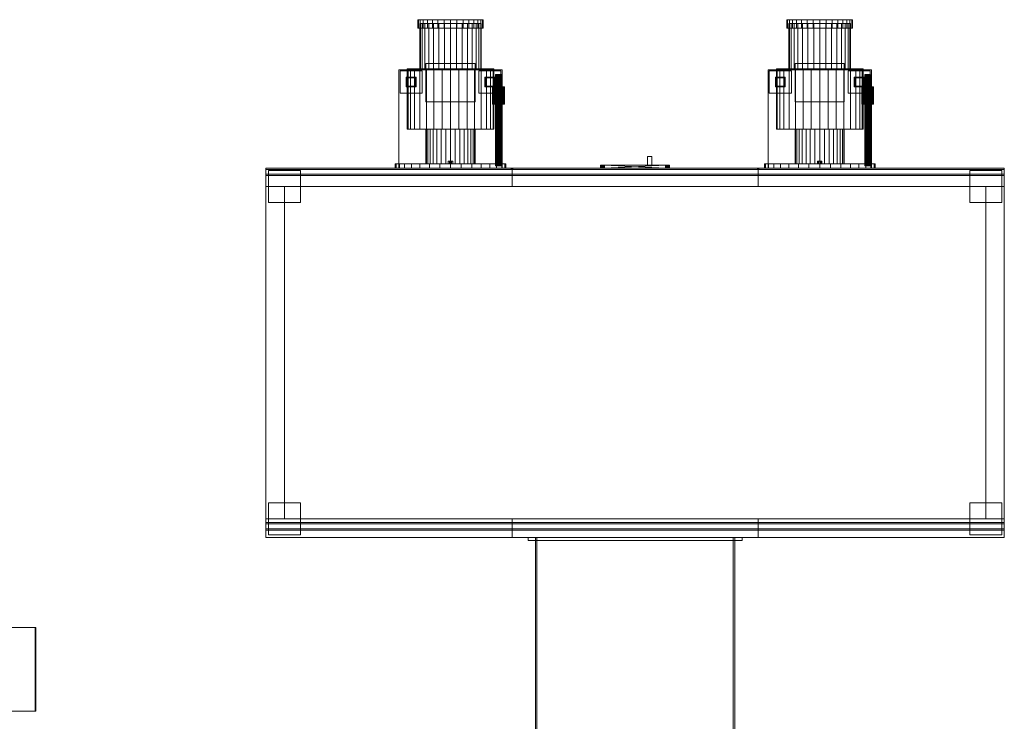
# Model space of a CAD drawing. Header units: millimetres. Extents: x -2233 to 65662, y -50530 to 6847.
# Tile 690 of 802: x 40461 to 44461, y -16547 to -13697. Entities that reach past the tile are written whole.
import ezdxf

# ---------------------------------------------------------------- set-up
doc = ezdxf.new("R2010")
doc.units = ezdxf.units.MM
doc.layers.add('superior_C03', color=7, linetype='Continuous', lineweight=0)
doc.layers.add('superior_secador', color=7, linetype='Continuous', lineweight=0)

msp = doc.modelspace()

# ---------------------------------------------------------------- linework, layer by layer
at = {"layer": 'superior_C03'}
for p, q in [((40523.532, -16166), (40150.333, -16166)), ((40153.346, -16166), (40526.546, -16166)), ((40523.532, -16506), (40523.532, -16166)), ((40523.532, -16166), (40526.546, -16166)), ((40526.546, -16166), (40526.546, -16506)), ((40150.333, -16506), (40523.532, -16506)), ((40526.546, -16506), (40153.346, -16506)), ((40526.546, -16506), (40523.532, -16506))]:
    msp.add_line(p, q, dxfattribs=at)
at = {"layer": 'superior_secador'}
for p, q in [((42080.689, -13697), (42078.134, -13697)), ((42078.134, -13697), (42078.134, -13732)), ((42088.258, -13697), (42080.689, -13697)), ((42080.689, -13697), (42080.689, -13732)), ((42088.536, -13712), (42086.134, -13712)), ((42086.134, -13712), (42086.134, -13897)), ((42100.548, -13697), (42088.258, -13697)), ((42088.258, -13697), (42088.258, -13732)), ((42095.649, -13712), (42088.536, -13712)), ((42088.536, -13712), (42088.536, -13897)), ((42107.2, -13712), (42095.649, -13712)), ((42095.649, -13712), (42095.649, -13897)), ((42117.089, -13697), (42100.548, -13697)), ((42100.548, -13697), (42100.548, -13732)), ((42122.746, -13712), (42107.2, -13712)), ((42107.2, -13712), (42107.2, -13897)), ((42137.243, -13697), (42117.089, -13697)), ((42117.089, -13697), (42117.089, -13732)), ((42141.688, -13712), (42122.746, -13712)), ((42122.746, -13712), (42122.746, -13897)), ((42160.237, -13697), (42137.243, -13697)), ((42137.243, -13697), (42137.243, -13732)), ((42163.298, -13712), (42141.688, -13712)), ((42141.688, -13712), (42141.688, -13897)), ((42185.187, -13697), (42160.237, -13697)), ((42160.237, -13697), (42160.237, -13732)), ((42186.748, -13712), (42163.298, -13712)), ((42163.298, -13712), (42163.298, -13897)), ((42211.134, -13697), (42185.187, -13697)), ((42185.187, -13697), (42185.187, -13732)), ((42211.134, -13712), (42186.748, -13712)), ((42186.748, -13712), (42186.748, -13897)), ((42237.081, -13697), (42211.134, -13697)), ((42211.134, -13697), (42211.134, -13732)), ((42235.52, -13712), (42211.134, -13712)), ((42211.134, -13712), (42211.134, -13897)), ((42258.969, -13712), (42235.52, -13712)), ((42235.52, -13712), (42235.52, -13897)), ((42262.031, -13697), (42237.081, -13697)), ((42237.081, -13697), (42237.081, -13732)), ((42280.58, -13712), (42258.969, -13712)), ((42258.969, -13712), (42258.969, -13897)), ((42285.025, -13697), (42262.031, -13697)), ((42262.031, -13697), (42262.031, -13732)), ((42299.522, -13712), (42280.58, -13712)), ((42280.58, -13712), (42280.58, -13897)), ((42305.179, -13697), (42285.025, -13697)), ((42285.025, -13697), (42285.025, -13732)), ((42315.068, -13712), (42299.522, -13712)), ((42299.522, -13712), (42299.522, -13897)), ((42321.719, -13697), (42305.179, -13697)), ((42305.179, -13697), (42305.179, -13732)), ((42326.619, -13712), (42315.068, -13712)), ((42315.068, -13712), (42315.068, -13897)), ((42334.01, -13697), (42321.719, -13697)), ((42321.719, -13697), (42321.719, -13732)), ((42333.732, -13712), (42326.619, -13712)), ((42326.619, -13712), (42326.619, -13897)), ((42333.732, -13712), (42336.134, -13712)), ((42333.732, -13712), (42333.732, -13897)), ((42341.578, -13697), (42334.01, -13697)), ((42334.01, -13697), (42334.01, -13732)), ((42336.134, -13897), (42336.134, -13712)), ((42341.578, -13697), (42344.134, -13697)), ((42341.578, -13697), (42341.578, -13732)), ((42344.134, -13732), (42344.134, -13697)), ((43580.689, -13697), (43578.134, -13697)), ((43578.134, -13697), (43578.134, -13732)), ((43588.258, -13697), (43580.689, -13697)), ((43580.689, -13697), (43580.689, -13732)), ((43588.536, -13712), (43586.134, -13712)), ((43586.134, -13712), (43586.134, -13897)), ((43600.548, -13697), (43588.258, -13697)), ((43588.258, -13697), (43588.258, -13732)), ((43595.649, -13712), (43588.536, -13712)), ((43588.536, -13712), (43588.536, -13897)), ((43607.2, -13712), (43595.649, -13712)), ((43595.649, -13712), (43595.649, -13897)), ((43617.089, -13697), (43600.548, -13697)), ((43600.548, -13697), (43600.548, -13732)), ((43622.746, -13712), (43607.2, -13712)), ((43607.2, -13712), (43607.2, -13897)), ((43637.243, -13697), (43617.089, -13697)), ((43617.089, -13697), (43617.089, -13732)), ((43641.688, -13712), (43622.746, -13712)), ((43622.746, -13712), (43622.746, -13897)), ((43660.237, -13697), (43637.243, -13697)), ((43637.243, -13697), (43637.243, -13732)), ((43663.298, -13712), (43641.688, -13712)), ((43641.688, -13712), (43641.688, -13897)), ((43685.187, -13697), (43660.237, -13697)), ((43660.237, -13697), (43660.237, -13732)), ((43686.748, -13712), (43663.298, -13712)), ((43663.298, -13712), (43663.298, -13897)), ((43711.134, -13697), (43685.187, -13697)), ((43685.187, -13697), (43685.187, -13732)), ((43711.134, -13712), (43686.748, -13712)), ((43686.748, -13712), (43686.748, -13897)), ((43737.081, -13697), (43711.134, -13697)), ((43711.134, -13697), (43711.134, -13732)), ((43735.52, -13712), (43711.134, -13712)), ((43711.134, -13712), (43711.134, -13897)), ((43758.969, -13712), (43735.52, -13712)), ((43735.52, -13712), (43735.52, -13897)), ((43762.031, -13697), (43737.081, -13697)), ((43737.081, -13697), (43737.081, -13732)), ((43780.58, -13712), (43758.969, -13712)), ((43758.969, -13712), (43758.969, -13897)), ((43785.025, -13697), (43762.031, -13697)), ((43762.031, -13697), (43762.031, -13732)), ((43799.522, -13712), (43780.58, -13712)), ((43780.58, -13712), (43780.58, -13897)), ((43805.179, -13697), (43785.025, -13697)), ((43785.025, -13697), (43785.025, -13732)), ((43815.068, -13712), (43799.522, -13712)), ((43799.522, -13712), (43799.522, -13897)), ((43821.719, -13697), (43805.179, -13697)), ((43805.179, -13697), (43805.179, -13732)), ((43826.619, -13712), (43815.068, -13712)), ((43815.068, -13712), (43815.068, -13897)), ((43834.01, -13697), (43821.719, -13697)), ((43821.719, -13697), (43821.719, -13732)), ((43833.732, -13712), (43826.619, -13712)), ((43826.619, -13712), (43826.619, -13897)), ((43833.732, -13712), (43836.134, -13712)), ((43833.732, -13712), (43833.732, -13897)), ((43841.578, -13697), (43834.01, -13697)), ((43834.01, -13697), (43834.01, -13732)), ((43836.134, -13897), (43836.134, -13712)), ((43841.578, -13697), (43844.134, -13697)), ((43841.578, -13697), (43841.578, -13732)), ((43844.134, -13732), (43844.134, -13697)), ((42080.689, -13732), (42078.134, -13732)), ((42088.258, -13732), (42080.689, -13732)), ((42100.548, -13732), (42088.258, -13732)), ((42117.089, -13732), (42100.548, -13732)), ((42137.243, -13732), (42117.089, -13732)), ((42160.237, -13732), (42137.243, -13732)), ((42185.187, -13732), (42160.237, -13732)), ((42211.134, -13732), (42185.187, -13732)), ((42237.081, -13732), (42211.134, -13732)), ((42262.031, -13732), (42237.081, -13732)), ((42285.025, -13732), (42262.031, -13732)), ((42305.179, -13732), (42285.025, -13732)), ((42321.719, -13732), (42305.179, -13732)), ((42334.01, -13732), (42321.719, -13732)), ((42341.578, -13732), (42334.01, -13732)), ((42344.134, -13732), (42341.578, -13732)), ((43580.689, -13732), (43578.134, -13732)), ((43588.258, -13732), (43580.689, -13732)), ((43600.548, -13732), (43588.258, -13732)), ((43617.089, -13732), (43600.548, -13732)), ((43637.243, -13732), (43617.089, -13732)), ((43660.237, -13732), (43637.243, -13732)), ((43685.187, -13732), (43660.237, -13732)), ((43711.134, -13732), (43685.187, -13732)), ((43737.081, -13732), (43711.134, -13732)), ((43762.031, -13732), (43737.081, -13732)), ((43785.025, -13732), (43762.031, -13732)), ((43805.179, -13732), (43785.025, -13732)), ((43821.719, -13732), (43805.179, -13732)), ((43834.01, -13732), (43821.719, -13732)), ((43841.578, -13732), (43834.01, -13732)), ((43844.134, -13732), (43841.578, -13732)), ((42111.134, -14030), (42111.134, -13875)), ((42111.134, -13875), (42311.134, -13875)), ((42311.134, -13875), (42311.134, -14030)), ((43611.134, -14030), (43611.134, -13875)), ((43611.134, -13875), (43811.134, -13875)), ((43811.134, -13875), (43811.134, -14030)), ((42001.134, -14300), (42001.134, -13900)), ((42001.134, -13900), (42421.134, -13900)), ((42006.134, -13995), (42006.134, -13905)), ((42006.134, -13905), (42096.134, -13905)), ((42038.516, -13897), (42035.134, -13897)), ((42035.134, -13897), (42035.134, -14142)), ((42048.531, -13897), (42038.516, -13897)), ((42038.516, -13897), (42038.516, -14142)), ((42064.795, -13897), (42048.531, -13897)), ((42048.531, -13897), (42048.531, -14142)), ((42086.683, -13897), (42064.795, -13897)), ((42064.795, -13897), (42064.795, -14142)), ((42088.536, -13897), (42086.134, -13897)), ((42113.354, -13897), (42086.683, -13897)), ((42086.683, -13897), (42086.683, -14142)), ((42095.649, -13897), (42088.536, -13897)), ((42107.2, -13897), (42095.649, -13897)), ((42096.134, -13905), (42096.134, -13995)), ((42122.746, -13897), (42107.2, -13897)), ((42143.782, -13897), (42113.354, -13897)), ((42113.354, -13897), (42113.354, -14142)), ((42141.688, -13897), (42122.746, -13897)), ((42163.298, -13897), (42141.688, -13897)), ((42176.798, -13897), (42143.782, -13897)), ((42143.782, -13897), (42143.782, -14142)), ((42186.748, -13897), (42163.298, -13897)), ((42211.134, -13897), (42176.798, -13897)), ((42176.798, -13897), (42176.798, -14142)), ((42211.134, -13897), (42186.748, -13897)), ((42245.47, -13897), (42211.134, -13897)), ((42211.134, -13897), (42211.134, -14142)), ((42235.52, -13897), (42211.134, -13897)), ((42258.969, -13897), (42235.52, -13897)), ((42278.486, -13897), (42245.47, -13897)), ((42245.47, -13897), (42245.47, -14142)), ((42280.58, -13897), (42258.969, -13897)), ((42308.914, -13897), (42278.486, -13897)), ((42278.486, -13897), (42278.486, -14142)), ((42299.522, -13897), (42280.58, -13897)), ((42315.068, -13897), (42299.522, -13897)), ((42335.585, -13897), (42308.914, -13897)), ((42308.914, -13897), (42308.914, -14142)), ((42326.619, -13897), (42315.068, -13897)), ((42326.134, -13995), (42326.134, -13905)), ((42326.134, -13905), (42416.134, -13905)), ((42333.732, -13897), (42326.619, -13897)), ((42336.134, -13897), (42333.732, -13897)), ((42357.473, -13897), (42335.585, -13897)), ((42335.585, -13897), (42335.585, -14142)), ((42373.737, -13897), (42357.473, -13897)), ((42357.473, -13897), (42357.473, -14142)), ((42383.752, -13897), (42373.737, -13897)), ((42373.737, -13897), (42373.737, -14142)), ((42383.752, -13897), (42387.134, -13897)), ((42383.752, -13897), (42383.752, -14142)), ((42387.134, -14142), (42387.134, -13897)), ((42394.364, -13920), (42394.134, -13920)), ((42394.134, -13920), (42394.134, -14290)), ((42395.047, -13920), (42394.364, -13920)), ((42394.364, -13920), (42394.364, -14290)), ((42396.156, -13920), (42395.047, -13920)), ((42395.047, -13920), (42395.047, -14290)), ((42397.649, -13920), (42396.156, -13920)), ((42396.156, -13920), (42396.156, -14290)), ((42399.467, -13920), (42397.649, -13920)), ((42397.649, -13920), (42397.649, -14290)), ((42401.542, -13920), (42399.467, -13920)), ((42399.467, -13920), (42399.467, -14290)), ((42403.793, -13920), (42401.542, -13920)), ((42401.542, -13920), (42401.542, -14290)), ((42406.134, -13920), (42403.793, -13920)), ((42403.793, -13920), (42403.793, -14290)), ((42408.475, -13920), (42406.134, -13920)), ((42406.134, -13920), (42406.134, -14290)), ((42410.726, -13920), (42408.475, -13920)), ((42408.475, -13920), (42408.475, -14290)), ((42412.801, -13920), (42410.726, -13920)), ((42410.726, -13920), (42410.726, -14290)), ((42414.619, -13920), (42412.801, -13920)), ((42412.801, -13920), (42412.801, -14290)), ((42416.112, -13920), (42414.619, -13920)), ((42414.619, -13920), (42414.619, -14290)), ((42417.22, -13920), (42416.112, -13920)), ((42416.112, -13920), (42416.112, -14290)), ((42416.134, -13905), (42416.134, -13995)), ((42417.903, -13920), (42417.22, -13920)), ((42417.22, -13920), (42417.22, -14290)), ((42417.903, -13920), (42418.134, -13920)), ((42417.903, -13920), (42417.903, -14290)), ((42418.134, -14290), (42418.134, -13920)), ((42421.134, -13900), (42421.134, -14300)), ((43501.134, -14300), (43501.134, -13900)), ((43501.134, -13900), (43921.134, -13900)), ((43506.134, -13995), (43506.134, -13905)), ((43506.134, -13905), (43596.134, -13905)), ((43538.516, -13897), (43535.134, -13897)), ((43535.134, -13897), (43535.134, -14142)), ((43548.531, -13897), (43538.516, -13897)), ((43538.516, -13897), (43538.516, -14142)), ((43564.795, -13897), (43548.531, -13897)), ((43548.531, -13897), (43548.531, -14142)), ((43586.683, -13897), (43564.795, -13897)), ((43564.795, -13897), (43564.795, -14142)), ((43588.536, -13897), (43586.134, -13897)), ((43613.354, -13897), (43586.683, -13897)), ((43586.683, -13897), (43586.683, -14142)), ((43595.649, -13897), (43588.536, -13897)), ((43607.2, -13897), (43595.649, -13897)), ((43596.134, -13905), (43596.134, -13995)), ((43622.746, -13897), (43607.2, -13897)), ((43643.782, -13897), (43613.354, -13897)), ((43613.354, -13897), (43613.354, -14142)), ((43641.688, -13897), (43622.746, -13897)), ((43663.298, -13897), (43641.688, -13897)), ((43676.798, -13897), (43643.782, -13897)), ((43643.782, -13897), (43643.782, -14142)), ((43686.748, -13897), (43663.298, -13897)), ((43711.134, -13897), (43676.798, -13897)), ((43676.798, -13897), (43676.798, -14142)), ((43711.134, -13897), (43686.748, -13897)), ((43745.47, -13897), (43711.134, -13897)), ((43711.134, -13897), (43711.134, -14142)), ((43735.52, -13897), (43711.134, -13897)), ((43758.969, -13897), (43735.52, -13897)), ((43778.486, -13897), (43745.47, -13897)), ((43745.47, -13897), (43745.47, -14142)), ((43780.58, -13897), (43758.969, -13897)), ((43808.914, -13897), (43778.486, -13897)), ((43778.486, -13897), (43778.486, -14142)), ((43799.522, -13897), (43780.58, -13897)), ((43815.068, -13897), (43799.522, -13897)), ((43835.585, -13897), (43808.914, -13897)), ((43808.914, -13897), (43808.914, -14142)), ((43826.619, -13897), (43815.068, -13897)), ((43826.134, -13995), (43826.134, -13905)), ((43826.134, -13905), (43916.134, -13905)), ((43833.732, -13897), (43826.619, -13897)), ((43836.134, -13897), (43833.732, -13897)), ((43857.473, -13897), (43835.585, -13897)), ((43835.585, -13897), (43835.585, -14142)), ((43873.737, -13897), (43857.473, -13897)), ((43857.473, -13897), (43857.473, -14142)), ((43883.752, -13897), (43873.737, -13897)), ((43873.737, -13897), (43873.737, -14142)), ((43883.752, -13897), (43887.134, -13897)), ((43883.752, -13897), (43883.752, -14142)), ((43887.134, -14142), (43887.134, -13897)), ((43894.364, -13920), (43894.134, -13920)), ((43894.134, -13920), (43894.134, -14290)), ((43895.047, -13920), (43894.364, -13920)), ((43894.364, -13920), (43894.364, -14290)), ((43896.156, -13920), (43895.047, -13920)), ((43895.047, -13920), (43895.047, -14290)), ((43897.649, -13920), (43896.156, -13920)), ((43896.156, -13920), (43896.156, -14290)), ((43899.467, -13920), (43897.649, -13920)), ((43897.649, -13920), (43897.649, -14290)), ((43901.542, -13920), (43899.467, -13920)), ((43899.467, -13920), (43899.467, -14290)), ((43903.793, -13920), (43901.542, -13920)), ((43901.542, -13920), (43901.542, -14290)), ((43906.134, -13920), (43903.793, -13920)), ((43903.793, -13920), (43903.793, -14290)), ((43908.475, -13920), (43906.134, -13920)), ((43906.134, -13920), (43906.134, -14290)), ((43910.726, -13920), (43908.475, -13920)), ((43908.475, -13920), (43908.475, -14290)), ((43912.801, -13920), (43910.726, -13920)), ((43910.726, -13920), (43910.726, -14290)), ((43914.619, -13920), (43912.801, -13920)), ((43912.801, -13920), (43912.801, -14290)), ((43916.112, -13920), (43914.619, -13920)), ((43914.619, -13920), (43914.619, -14290)), ((43917.22, -13920), (43916.112, -13920)), ((43916.112, -13920), (43916.112, -14290)), ((43916.134, -13905), (43916.134, -13995)), ((43917.903, -13920), (43917.22, -13920)), ((43917.22, -13920), (43917.22, -14290)), ((43917.903, -13920), (43918.134, -13920)), ((43917.903, -13920), (43917.903, -14290)), ((43918.134, -14290), (43918.134, -13920)), ((43921.134, -13900), (43921.134, -14300)), ((42031.134, -13933), (42031.134, -13930)), ((42031.134, -13930), (42071.134, -13930)), ((42071.134, -13933), (42031.134, -13933)), ((42031.134, -13967), (42031.134, -13933)), ((42031.134, -13933), (42034.134, -13933)), ((42034.134, -13933), (42034.134, -13967)), ((42068.134, -13967), (42068.134, -13933)), ((42068.134, -13933), (42071.134, -13933)), ((42071.134, -13930), (42071.134, -13933)), ((42071.134, -13933), (42071.134, -13967)), ((42351.134, -13933), (42351.134, -13930)), ((42351.134, -13930), (42391.134, -13930)), ((42391.134, -13933), (42351.134, -13933)), ((42351.134, -13967), (42351.134, -13933)), ((42351.134, -13933), (42354.134, -13933)), ((42354.134, -13933), (42354.134, -13967)), ((42388.134, -13967), (42388.134, -13933)), ((42388.134, -13933), (42391.134, -13933)), ((42391.134, -13930), (42391.134, -13933)), ((42391.134, -13933), (42391.134, -13967)), ((43531.134, -13933), (43531.134, -13930)), ((43531.134, -13930), (43571.134, -13930)), ((43571.134, -13933), (43531.134, -13933)), ((43531.134, -13967), (43531.134, -13933)), ((43531.134, -13933), (43534.134, -13933)), ((43534.134, -13933), (43534.134, -13967)), ((43568.134, -13967), (43568.134, -13933)), ((43568.134, -13933), (43571.134, -13933)), ((43571.134, -13930), (43571.134, -13933)), ((43571.134, -13933), (43571.134, -13967)), ((43851.134, -13933), (43851.134, -13930)), ((43851.134, -13930), (43891.134, -13930)), ((43891.134, -13933), (43851.134, -13933)), ((43851.134, -13967), (43851.134, -13933)), ((43851.134, -13933), (43854.134, -13933)), ((43854.134, -13933), (43854.134, -13967)), ((43888.134, -13967), (43888.134, -13933)), ((43888.134, -13933), (43891.134, -13933)), ((43891.134, -13930), (43891.134, -13933)), ((43891.134, -13933), (43891.134, -13967)), ((42096.134, -13995), (42006.134, -13995)), ((42031.134, -13970), (42031.134, -13967)), ((42031.134, -13967), (42071.134, -13967)), ((42034.134, -13967), (42031.134, -13967)), ((42071.134, -13970), (42031.134, -13970)), ((42071.134, -13967), (42068.134, -13967)), ((42071.134, -13967), (42071.134, -13970)), ((42416.134, -13995), (42326.134, -13995)), ((42351.134, -13970), (42351.134, -13967)), ((42351.134, -13967), (42391.134, -13967)), ((42354.134, -13967), (42351.134, -13967)), ((42391.134, -13970), (42351.134, -13970)), ((42382.595, -13970), (42382.134, -13970)), ((42382.134, -13970), (42382.134, -14040)), ((42383.961, -13970), (42382.595, -13970)), ((42382.595, -13970), (42382.595, -14040)), ((42386.179, -13970), (42383.961, -13970)), ((42383.961, -13970), (42383.961, -14040)), ((42389.163, -13970), (42386.179, -13970)), ((42386.179, -13970), (42386.179, -14040)), ((42391.134, -13967), (42388.134, -13967)), ((42392.8, -13970), (42389.163, -13970)), ((42389.163, -13970), (42389.163, -14040)), ((42391.134, -13967), (42391.134, -13970)), ((42396.949, -13970), (42392.8, -13970)), ((42392.8, -13970), (42392.8, -14040)), ((42401.452, -13970), (42396.949, -13970)), ((42396.949, -13970), (42396.949, -14040)), ((42406.134, -13970), (42401.452, -13970)), ((42401.452, -13970), (42401.452, -14040)), ((42410.816, -13970), (42406.134, -13970)), ((42406.134, -13970), (42406.134, -14040)), ((42415.318, -13970), (42410.816, -13970)), ((42410.816, -13970), (42410.816, -14040)), ((42419.468, -13970), (42415.318, -13970)), ((42415.318, -13970), (42415.318, -14040)), ((42423.104, -13970), (42419.468, -13970)), ((42419.468, -13970), (42419.468, -14040)), ((42426.089, -13970), (42423.104, -13970)), ((42423.104, -13970), (42423.104, -14040)), ((42428.307, -13970), (42426.089, -13970)), ((42426.089, -13970), (42426.089, -14040)), ((42429.673, -13970), (42428.307, -13970)), ((42428.307, -13970), (42428.307, -14040)), ((42429.673, -13970), (42430.134, -13970)), ((42429.673, -13970), (42429.673, -14040)), ((42430.134, -14040), (42430.134, -13970)), ((43596.134, -13995), (43506.134, -13995)), ((43531.134, -13970), (43531.134, -13967)), ((43531.134, -13967), (43571.134, -13967)), ((43534.134, -13967), (43531.134, -13967)), ((43571.134, -13970), (43531.134, -13970)), ((43571.134, -13967), (43568.134, -13967)), ((43571.134, -13967), (43571.134, -13970)), ((43916.134, -13995), (43826.134, -13995)), ((43851.134, -13970), (43851.134, -13967)), ((43851.134, -13967), (43891.134, -13967)), ((43854.134, -13967), (43851.134, -13967)), ((43891.134, -13970), (43851.134, -13970)), ((43882.595, -13970), (43882.134, -13970)), ((43882.134, -13970), (43882.134, -14040)), ((43883.961, -13970), (43882.595, -13970)), ((43882.595, -13970), (43882.595, -14040)), ((43886.179, -13970), (43883.961, -13970)), ((43883.961, -13970), (43883.961, -14040)), ((43889.163, -13970), (43886.179, -13970)), ((43886.179, -13970), (43886.179, -14040)), ((43891.134, -13967), (43888.134, -13967)), ((43892.8, -13970), (43889.163, -13970)), ((43889.163, -13970), (43889.163, -14040)), ((43891.134, -13967), (43891.134, -13970)), ((43896.949, -13970), (43892.8, -13970)), ((43892.8, -13970), (43892.8, -14040)), ((43901.452, -13970), (43896.949, -13970)), ((43896.949, -13970), (43896.949, -14040)), ((43906.134, -13970), (43901.452, -13970)), ((43901.452, -13970), (43901.452, -14040)), ((43910.816, -13970), (43906.134, -13970)), ((43906.134, -13970), (43906.134, -14040)), ((43915.318, -13970), (43910.816, -13970)), ((43910.816, -13970), (43910.816, -14040)), ((43919.468, -13970), (43915.318, -13970)), ((43915.318, -13970), (43915.318, -14040)), ((43923.104, -13970), (43919.468, -13970)), ((43919.468, -13970), (43919.468, -14040)), ((43926.089, -13970), (43923.104, -13970)), ((43923.104, -13970), (43923.104, -14040)), ((43928.307, -13970), (43926.089, -13970)), ((43926.089, -13970), (43926.089, -14040)), ((43929.673, -13970), (43928.307, -13970)), ((43928.307, -13970), (43928.307, -14040)), ((43929.673, -13970), (43930.134, -13970)), ((43929.673, -13970), (43929.673, -14040)), ((43930.134, -14040), (43930.134, -13970)), ((42311.134, -14030), (42111.134, -14030)), ((42382.595, -14040), (42382.134, -14040)), ((42383.961, -14040), (42382.595, -14040)), ((42386.179, -14040), (42383.961, -14040)), ((42389.163, -14040), (42386.179, -14040)), ((42392.8, -14040), (42389.163, -14040)), ((42396.949, -14040), (42392.8, -14040)), ((42401.452, -14040), (42396.949, -14040)), ((42406.134, -14040), (42401.452, -14040)), ((42410.816, -14040), (42406.134, -14040)), ((42415.318, -14040), (42410.816, -14040)), ((42419.468, -14040), (42415.318, -14040)), ((42423.104, -14040), (42419.468, -14040)), ((42426.089, -14040), (42423.104, -14040)), ((42428.307, -14040), (42426.089, -14040)), ((42429.673, -14040), (42428.307, -14040)), ((42430.134, -14040), (42429.673, -14040)), ((43811.134, -14030), (43611.134, -14030)), ((43882.595, -14040), (43882.134, -14040)), ((43883.961, -14040), (43882.595, -14040)), ((43886.179, -14040), (43883.961, -14040)), ((43889.163, -14040), (43886.179, -14040)), ((43892.8, -14040), (43889.163, -14040)), ((43896.949, -14040), (43892.8, -14040)), ((43901.452, -14040), (43896.949, -14040)), ((43906.134, -14040), (43901.452, -14040)), ((43910.816, -14040), (43906.134, -14040)), ((43915.318, -14040), (43910.816, -14040)), ((43919.468, -14040), (43915.318, -14040)), ((43923.104, -14040), (43919.468, -14040)), ((43926.089, -14040), (43923.104, -14040)), ((43928.307, -14040), (43926.089, -14040)), ((43929.673, -14040), (43928.307, -14040)), ((43930.134, -14040), (43929.673, -14040)), ((42038.516, -14142), (42035.134, -14142)), ((42048.531, -14142), (42038.516, -14142)), ((42064.795, -14142), (42048.531, -14142)), ((42086.683, -14142), (42064.795, -14142)), ((42113.354, -14142), (42086.683, -14142)), ((42113.055, -14142), (42111.134, -14142)), ((42111.134, -14142), (42111.134, -14282)), ((42118.746, -14142), (42113.055, -14142)), ((42113.055, -14142), (42113.055, -14282)), ((42143.782, -14142), (42113.354, -14142)), ((42127.987, -14142), (42118.746, -14142)), ((42118.746, -14142), (42118.746, -14282)), ((42140.423, -14142), (42127.987, -14142)), ((42127.987, -14142), (42127.987, -14282)), ((42155.577, -14142), (42140.423, -14142)), ((42140.423, -14142), (42140.423, -14282)), ((42176.798, -14142), (42143.782, -14142)), ((42172.866, -14142), (42155.577, -14142)), ((42155.577, -14142), (42155.577, -14282)), ((42191.625, -14142), (42172.866, -14142)), ((42172.866, -14142), (42172.866, -14282)), ((42211.134, -14142), (42176.798, -14142)), ((42211.134, -14142), (42191.625, -14142)), ((42191.625, -14142), (42191.625, -14282)), ((42230.643, -14142), (42211.134, -14142)), ((42211.134, -14142), (42211.134, -14282)), ((42245.47, -14142), (42211.134, -14142)), ((42249.402, -14142), (42230.643, -14142)), ((42230.643, -14142), (42230.643, -14282)), ((42278.486, -14142), (42245.47, -14142)), ((42266.691, -14142), (42249.402, -14142)), ((42249.402, -14142), (42249.402, -14282)), ((42281.845, -14142), (42266.691, -14142)), ((42266.691, -14142), (42266.691, -14282)), ((42308.914, -14142), (42278.486, -14142)), ((42294.281, -14142), (42281.845, -14142)), ((42281.845, -14142), (42281.845, -14282)), ((42303.522, -14142), (42294.281, -14142)), ((42294.281, -14142), (42294.281, -14282)), ((42309.212, -14142), (42303.522, -14142)), ((42303.522, -14142), (42303.522, -14282)), ((42335.585, -14142), (42308.914, -14142)), ((42309.212, -14142), (42311.134, -14142)), ((42309.212, -14142), (42309.212, -14282)), ((42311.134, -14282), (42311.134, -14142)), ((42357.473, -14142), (42335.585, -14142)), ((42373.737, -14142), (42357.473, -14142)), ((42383.752, -14142), (42373.737, -14142)), ((42387.134, -14142), (42383.752, -14142)), ((43538.516, -14142), (43535.134, -14142)), ((43548.531, -14142), (43538.516, -14142)), ((43564.795, -14142), (43548.531, -14142)), ((43586.683, -14142), (43564.795, -14142)), ((43613.354, -14142), (43586.683, -14142)), ((43613.055, -14142), (43611.134, -14142)), ((43611.134, -14142), (43611.134, -14282)), ((43618.746, -14142), (43613.055, -14142)), ((43613.055, -14142), (43613.055, -14282)), ((43643.782, -14142), (43613.354, -14142)), ((43627.987, -14142), (43618.746, -14142)), ((43618.746, -14142), (43618.746, -14282)), ((43640.423, -14142), (43627.987, -14142)), ((43627.987, -14142), (43627.987, -14282)), ((43655.577, -14142), (43640.423, -14142)), ((43640.423, -14142), (43640.423, -14282)), ((43676.798, -14142), (43643.782, -14142)), ((43672.866, -14142), (43655.577, -14142)), ((43655.577, -14142), (43655.577, -14282)), ((43691.625, -14142), (43672.866, -14142)), ((43672.866, -14142), (43672.866, -14282)), ((43711.134, -14142), (43676.798, -14142)), ((43711.134, -14142), (43691.625, -14142)), ((43691.625, -14142), (43691.625, -14282)), ((43730.643, -14142), (43711.134, -14142)), ((43711.134, -14142), (43711.134, -14282)), ((43745.47, -14142), (43711.134, -14142)), ((43749.402, -14142), (43730.643, -14142)), ((43730.643, -14142), (43730.643, -14282)), ((43778.486, -14142), (43745.47, -14142)), ((43766.691, -14142), (43749.402, -14142)), ((43749.402, -14142), (43749.402, -14282)), ((43781.845, -14142), (43766.691, -14142)), ((43766.691, -14142), (43766.691, -14282)), ((43808.914, -14142), (43778.486, -14142)), ((43794.281, -14142), (43781.845, -14142)), ((43781.845, -14142), (43781.845, -14282)), ((43803.522, -14142), (43794.281, -14142)), ((43794.281, -14142), (43794.281, -14282)), ((43809.212, -14142), (43803.522, -14142)), ((43803.522, -14142), (43803.522, -14282)), ((43835.585, -14142), (43808.914, -14142)), ((43809.212, -14142), (43811.134, -14142)), ((43809.212, -14142), (43809.212, -14282)), ((43811.134, -14282), (43811.134, -14142)), ((43857.473, -14142), (43835.585, -14142)), ((43873.737, -14142), (43857.473, -14142)), ((43883.752, -14142), (43873.737, -14142)), ((43887.134, -14142), (43883.752, -14142)), ((42206.634, -14272), (42202.134, -14272)), ((42202.134, -14272), (42202.134, -14282)), ((42215.634, -14272), (42206.634, -14272)), ((42206.634, -14272), (42206.634, -14282)), ((42215.634, -14272), (42220.134, -14272)), ((42215.634, -14272), (42215.634, -14282)), ((42220.134, -14282), (42220.134, -14272)), ((43011.134, -14288), (43011.134, -14253)), ((43011.134, -14253), (43029.134, -14253)), ((43029.134, -14253), (43029.134, -14288)), ((43706.634, -14272), (43702.134, -14272)), ((43702.134, -14272), (43702.134, -14282)), ((43715.634, -14272), (43706.634, -14272)), ((43706.634, -14272), (43706.634, -14282)), ((43715.634, -14272), (43720.134, -14272)), ((43715.634, -14272), (43715.634, -14282)), ((43720.134, -14282), (43720.134, -14272)), ((41461.134, -14330), (41461.134, -14300)), ((41461.134, -14300), (44461.134, -14300)), ((41461.134, -14305), (41461.134, -14300)), ((41461.134, -15800), (41461.134, -14300)), ((41461.134, -14375), (41461.134, -14300)), ((41461.134, -14300), (42461.134, -14300)), ((44461.134, -14305), (41461.134, -14305)), ((41471.134, -14440), (41471.134, -14310)), ((41471.134, -14310), (41601.134, -14310)), ((41601.134, -14310), (41601.134, -14440)), ((41990.457, -14282), (41986.134, -14282)), ((41986.134, -14282), (41986.134, -14300)), ((41990.457, -14300), (41986.134, -14300)), ((42003.261, -14282), (41990.457, -14282)), ((41990.457, -14282), (41990.457, -14300)), ((42003.261, -14300), (41990.457, -14300)), ((42421.134, -14300), (42001.134, -14300)), ((42024.053, -14282), (42003.261, -14282)), ((42003.261, -14282), (42003.261, -14300)), ((42024.053, -14300), (42003.261, -14300)), ((42052.035, -14282), (42024.053, -14282)), ((42024.053, -14282), (42024.053, -14300)), ((42052.035, -14300), (42024.053, -14300)), ((42086.131, -14282), (42052.035, -14282)), ((42052.035, -14282), (42052.035, -14300)), ((42086.131, -14300), (42052.035, -14300)), ((42125.03, -14282), (42086.131, -14282)), ((42086.131, -14282), (42086.131, -14300)), ((42125.03, -14300), (42086.131, -14300)), ((42113.055, -14282), (42111.134, -14282)), ((42118.746, -14282), (42113.055, -14282)), ((42127.987, -14282), (42118.746, -14282)), ((42167.239, -14282), (42125.03, -14282)), ((42125.03, -14282), (42125.03, -14300)), ((42167.239, -14300), (42125.03, -14300)), ((42140.423, -14282), (42127.987, -14282)), ((42155.577, -14282), (42140.423, -14282)), ((42172.866, -14282), (42155.577, -14282)), ((42211.134, -14282), (42167.239, -14282)), ((42167.239, -14282), (42167.239, -14300)), ((42211.134, -14300), (42167.239, -14300)), ((42191.625, -14282), (42172.866, -14282)), ((42211.134, -14282), (42191.625, -14282)), ((42206.634, -14282), (42202.134, -14282)), ((42215.634, -14282), (42206.634, -14282)), ((42255.029, -14282), (42211.134, -14282)), ((42211.134, -14282), (42211.134, -14300)), ((42230.643, -14282), (42211.134, -14282)), ((42255.029, -14300), (42211.134, -14300)), ((42220.134, -14282), (42215.634, -14282)), ((42249.402, -14282), (42230.643, -14282)), ((42266.691, -14282), (42249.402, -14282)), ((42297.238, -14282), (42255.029, -14282)), ((42255.029, -14282), (42255.029, -14300)), ((42297.238, -14300), (42255.029, -14300)), ((42281.845, -14282), (42266.691, -14282)), ((42294.281, -14282), (42281.845, -14282)), ((42303.522, -14282), (42294.281, -14282)), ((42336.137, -14282), (42297.238, -14282)), ((42297.238, -14282), (42297.238, -14300)), ((42336.137, -14300), (42297.238, -14300)), ((42309.212, -14282), (42303.522, -14282)), ((42311.134, -14282), (42309.212, -14282)), ((42370.233, -14282), (42336.137, -14282)), ((42336.137, -14282), (42336.137, -14300)), ((42370.233, -14300), (42336.137, -14300)), ((42398.215, -14282), (42370.233, -14282)), ((42370.233, -14282), (42370.233, -14300)), ((42398.215, -14300), (42370.233, -14300)), ((42394.364, -14290), (42394.134, -14290)), ((42395.047, -14290), (42394.364, -14290)), ((42396.156, -14290), (42395.047, -14290)), ((42397.649, -14290), (42396.156, -14290)), ((42399.467, -14290), (42397.649, -14290)), ((42419.007, -14282), (42398.215, -14282)), ((42398.215, -14282), (42398.215, -14300)), ((42419.007, -14300), (42398.215, -14300)), ((42401.542, -14290), (42399.467, -14290)), ((42403.793, -14290), (42401.542, -14290)), ((42406.134, -14290), (42403.793, -14290)), ((42408.475, -14290), (42406.134, -14290)), ((42410.726, -14290), (42408.475, -14290)), ((42412.801, -14290), (42410.726, -14290)), ((42414.619, -14290), (42412.801, -14290)), ((42416.112, -14290), (42414.619, -14290)), ((42417.22, -14290), (42416.112, -14290)), ((42417.903, -14290), (42417.22, -14290)), ((42418.134, -14290), (42417.903, -14290)), ((42431.811, -14282), (42419.007, -14282)), ((42419.007, -14282), (42419.007, -14300)), ((42431.811, -14300), (42419.007, -14300)), ((42431.811, -14282), (42436.134, -14282)), ((42431.811, -14282), (42431.811, -14300)), ((42436.134, -14300), (42431.811, -14300)), ((42436.134, -14300), (42436.134, -14282)), ((42458.134, -14303), (42458.134, -14300)), ((42458.134, -14300), (42464.134, -14300)), ((42464.134, -14303), (42458.134, -14303)), ((42461.134, -14300), (42461.134, -14375)), ((42461.134, -14300), (43461.134, -14300)), ((42464.134, -14300), (42464.134, -14303)), ((42821.294, -14288), (42821.134, -14288)), ((42821.134, -14288), (42821.774, -14288)), ((42822.574, -14288), (42821.134, -14288)), ((42821.134, -14288), (42823.694, -14288)), ((42821.294, -14288), (42821.134, -14300)), ((42821.134, -14288), (42821.134, -14300)), ((42821.134, -14288), (42821.294, -14300)), ((42821.134, -14300), (42821.294, -14300)), ((42821.774, -14300), (42821.134, -14300)), ((42821.134, -14300), (42822.574, -14300)), ((42823.694, -14300), (42821.134, -14300)), ((42822.574, -14288), (42821.294, -14288)), ((42821.294, -14288), (42821.774, -14288)), ((42821.774, -14288), (42821.294, -14300)), ((42821.294, -14288), (42821.294, -14300)), ((42821.294, -14288), (42821.774, -14300)), ((42821.294, -14300), (42822.574, -14300)), ((42821.774, -14300), (42821.294, -14300)), ((42821.774, -14288), (42822.574, -14288)), ((42821.774, -14288), (42823.694, -14288)), ((42822.574, -14288), (42821.774, -14300)), ((42821.774, -14288), (42821.774, -14300)), ((42821.774, -14288), (42822.574, -14300)), ((42822.574, -14300), (42821.774, -14300)), ((42823.694, -14300), (42821.774, -14300)), ((42825.134, -14288), (42822.574, -14288)), ((42822.574, -14288), (42823.694, -14288)), ((42828.974, -14288), (42822.574, -14288)), ((43085.134, -14288), (42822.574, -14288)), ((42823.694, -14288), (42822.574, -14300)), ((42822.574, -14288), (42822.574, -14300)), ((42822.574, -14288), (42823.694, -14300)), ((42822.574, -14300), (42825.134, -14300)), ((42823.694, -14300), (42822.574, -14300)), ((42822.574, -14300), (42828.974, -14300)), ((42822.574, -14300), (43085.134, -14300)), ((42823.694, -14288), (42825.134, -14288)), ((42823.694, -14288), (42826.894, -14288)), ((42823.694, -14288), (42831.374, -14288)), ((42823.694, -14288), (43097.134, -14288)), ((43085.134, -14288), (42823.694, -14288)), ((42825.134, -14288), (42823.694, -14300)), ((42823.694, -14288), (42823.694, -14300)), ((42823.694, -14288), (42825.134, -14300)), ((42825.134, -14300), (42823.694, -14300)), ((42826.894, -14300), (42823.694, -14300)), ((42831.374, -14300), (42823.694, -14300)), ((43097.134, -14300), (42823.694, -14300)), ((42823.694, -14300), (43085.134, -14300)), ((42828.974, -14288), (42825.134, -14288)), ((42825.134, -14288), (42826.894, -14288)), ((42826.894, -14288), (42825.134, -14300)), ((42825.134, -14288), (42825.134, -14300)), ((42825.134, -14288), (42826.894, -14300)), ((42825.134, -14300), (42828.974, -14300)), ((42826.894, -14300), (42825.134, -14300)), ((42826.894, -14288), (42828.974, -14288)), ((42826.894, -14288), (42831.374, -14288)), ((42828.974, -14288), (42826.894, -14300)), ((42826.894, -14288), (42826.894, -14300)), ((42826.894, -14288), (42828.974, -14300)), ((42828.974, -14300), (42826.894, -14300)), ((42831.374, -14300), (42826.894, -14300)), ((42834.094, -14288), (42828.974, -14288)), ((42828.974, -14288), (42831.374, -14288)), ((43085.134, -14288), (42828.974, -14288)), ((42831.374, -14288), (42828.974, -14300)), ((42828.974, -14288), (42828.974, -14300)), ((42828.974, -14288), (42831.374, -14300)), ((42828.974, -14300), (42834.094, -14300)), ((42831.374, -14300), (42828.974, -14300)), ((42828.974, -14300), (43085.134, -14300)), ((42831.374, -14288), (42837.134, -14288)), ((42834.094, -14288), (42831.374, -14288)), ((42831.374, -14288), (43088.174, -14288)), ((42831.374, -14288), (43097.134, -14288)), ((42834.094, -14288), (42831.374, -14300)), ((42831.374, -14288), (42831.374, -14300)), ((42831.374, -14288), (42834.094, -14300)), ((42837.134, -14300), (42831.374, -14300)), ((42831.374, -14300), (42834.094, -14300)), ((43088.174, -14300), (42831.374, -14300)), ((43097.134, -14300), (42831.374, -14300)), ((42837.134, -14288), (42834.094, -14288)), ((43085.134, -14288), (42834.094, -14288)), ((42837.134, -14288), (42834.094, -14300)), ((42834.094, -14288), (42834.094, -14300)), ((42834.094, -14288), (42837.134, -14300)), ((42834.094, -14300), (42837.134, -14300)), ((42834.094, -14300), (43085.134, -14300)), ((42837.134, -14288), (43088.174, -14288)), ((43085.134, -14288), (42837.134, -14288)), ((42837.134, -14300), (42837.134, -14288)), ((42837.134, -14288), (43085.134, -14300)), ((43085.134, -14288), (42837.134, -14300)), ((43088.174, -14300), (42837.134, -14300)), ((42837.134, -14300), (43085.134, -14300)), ((43029.134, -14288), (43011.134, -14288)), ((43088.174, -14288), (43085.134, -14288)), ((43090.894, -14288), (43085.134, -14288)), ((43095.374, -14288), (43085.134, -14288)), ((43100.494, -14288), (43085.134, -14288)), ((43097.134, -14288), (43085.134, -14288)), ((43085.134, -14288), (43085.134, -14300)), ((43085.134, -14288), (43088.174, -14300)), ((43088.174, -14288), (43085.134, -14300)), ((43085.134, -14300), (43088.174, -14300)), ((43085.134, -14300), (43090.894, -14300)), ((43085.134, -14300), (43095.374, -14300)), ((43085.134, -14300), (43100.494, -14300)), ((43085.134, -14300), (43097.134, -14300)), ((43088.174, -14288), (43093.294, -14288)), ((43090.894, -14288), (43088.174, -14288)), ((43088.174, -14288), (43097.134, -14288)), ((43088.174, -14288), (43088.174, -14300)), ((43088.174, -14288), (43090.894, -14300)), ((43090.894, -14288), (43088.174, -14300)), ((43093.294, -14300), (43088.174, -14300)), ((43088.174, -14300), (43090.894, -14300)), ((43097.134, -14300), (43088.174, -14300)), ((43093.294, -14288), (43090.894, -14288)), ((43095.374, -14288), (43090.894, -14288)), ((43090.894, -14288), (43090.894, -14300)), ((43090.894, -14288), (43093.294, -14300)), ((43093.294, -14288), (43090.894, -14300)), ((43090.894, -14300), (43093.294, -14300)), ((43090.894, -14300), (43095.374, -14300)), ((43093.294, -14288), (43097.134, -14288)), ((43095.374, -14288), (43093.294, -14288)), ((43093.294, -14288), (43093.294, -14300)), ((43093.294, -14288), (43095.374, -14300)), ((43095.374, -14288), (43093.294, -14300)), ((43097.134, -14300), (43093.294, -14300)), ((43093.294, -14300), (43095.374, -14300)), ((43097.134, -14288), (43095.374, -14288)), ((43098.574, -14288), (43095.374, -14288)), ((43100.494, -14288), (43095.374, -14288)), ((43095.374, -14288), (43095.374, -14300)), ((43095.374, -14288), (43097.134, -14300)), ((43097.134, -14288), (43095.374, -14300)), ((43095.374, -14300), (43097.134, -14300)), ((43095.374, -14300), (43098.574, -14300)), ((43095.374, -14300), (43100.494, -14300)), ((43097.134, -14288), (43099.694, -14288)), ((43098.574, -14288), (43097.134, -14288)), ((43097.134, -14288), (43100.974, -14288)), ((43097.134, -14288), (43100.494, -14288)), ((43097.134, -14288), (43097.134, -14300)), ((43097.134, -14288), (43098.574, -14300)), ((43098.574, -14288), (43097.134, -14300)), ((43099.694, -14300), (43097.134, -14300)), ((43097.134, -14300), (43098.574, -14300)), ((43100.974, -14300), (43097.134, -14300)), ((43100.494, -14300), (43097.134, -14300)), ((43099.694, -14288), (43098.574, -14288)), ((43100.494, -14288), (43098.574, -14288)), ((43098.574, -14288), (43098.574, -14300)), ((43098.574, -14288), (43099.694, -14300)), ((43099.694, -14288), (43098.574, -14300)), ((43098.574, -14300), (43099.694, -14300)), ((43098.574, -14300), (43100.494, -14300)), ((43099.694, -14288), (43100.974, -14288)), ((43100.494, -14288), (43099.694, -14288)), ((43099.694, -14288), (43099.694, -14300)), ((43099.694, -14288), (43100.494, -14300)), ((43100.494, -14288), (43099.694, -14300)), ((43100.974, -14300), (43099.694, -14300)), ((43099.694, -14300), (43100.494, -14300)), ((43100.974, -14288), (43100.494, -14288)), ((43101.134, -14288), (43100.494, -14288)), ((43100.494, -14288), (43100.494, -14300)), ((43100.494, -14288), (43100.974, -14300)), ((43100.974, -14288), (43100.494, -14300)), ((43100.494, -14300), (43100.974, -14300)), ((43100.494, -14300), (43101.134, -14300)), ((43100.974, -14288), (43101.134, -14288)), ((43100.974, -14288), (43100.974, -14300)), ((43100.974, -14288), (43101.134, -14300)), ((43101.134, -14288), (43100.974, -14300)), ((43101.134, -14300), (43100.974, -14300)), ((43101.134, -14288), (43101.134, -14300)), ((43458.134, -14303), (43458.134, -14300)), ((43458.134, -14300), (43464.134, -14300)), ((43464.134, -14303), (43458.134, -14303)), ((43461.134, -14300), (43461.134, -14375)), ((43461.134, -14300), (44461.134, -14300)), ((43464.134, -14300), (43464.134, -14303)), ((43490.457, -14282), (43486.134, -14282)), ((43486.134, -14282), (43486.134, -14300)), ((43490.457, -14300), (43486.134, -14300)), ((43503.261, -14282), (43490.457, -14282)), ((43490.457, -14282), (43490.457, -14300)), ((43503.261, -14300), (43490.457, -14300)), ((43921.134, -14300), (43501.134, -14300)), ((43524.053, -14282), (43503.261, -14282)), ((43503.261, -14282), (43503.261, -14300)), ((43524.053, -14300), (43503.261, -14300)), ((43552.035, -14282), (43524.053, -14282)), ((43524.053, -14282), (43524.053, -14300)), ((43552.035, -14300), (43524.053, -14300)), ((43586.131, -14282), (43552.035, -14282)), ((43552.035, -14282), (43552.035, -14300)), ((43586.131, -14300), (43552.035, -14300)), ((43625.03, -14282), (43586.131, -14282)), ((43586.131, -14282), (43586.131, -14300)), ((43625.03, -14300), (43586.131, -14300)), ((43613.055, -14282), (43611.134, -14282)), ((43618.746, -14282), (43613.055, -14282)), ((43627.987, -14282), (43618.746, -14282)), ((43667.239, -14282), (43625.03, -14282)), ((43625.03, -14282), (43625.03, -14300)), ((43667.239, -14300), (43625.03, -14300)), ((43640.423, -14282), (43627.987, -14282)), ((43655.577, -14282), (43640.423, -14282)), ((43672.866, -14282), (43655.577, -14282)), ((43711.134, -14282), (43667.239, -14282)), ((43667.239, -14282), (43667.239, -14300)), ((43711.134, -14300), (43667.239, -14300)), ((43691.625, -14282), (43672.866, -14282)), ((43711.134, -14282), (43691.625, -14282)), ((43706.634, -14282), (43702.134, -14282)), ((43715.634, -14282), (43706.634, -14282)), ((43755.029, -14282), (43711.134, -14282)), ((43711.134, -14282), (43711.134, -14300)), ((43730.643, -14282), (43711.134, -14282)), ((43755.029, -14300), (43711.134, -14300)), ((43720.134, -14282), (43715.634, -14282)), ((43749.402, -14282), (43730.643, -14282)), ((43766.691, -14282), (43749.402, -14282)), ((43797.238, -14282), (43755.029, -14282)), ((43755.029, -14282), (43755.029, -14300)), ((43797.238, -14300), (43755.029, -14300)), ((43781.845, -14282), (43766.691, -14282)), ((43794.281, -14282), (43781.845, -14282)), ((43803.522, -14282), (43794.281, -14282)), ((43836.137, -14282), (43797.238, -14282)), ((43797.238, -14282), (43797.238, -14300)), ((43836.137, -14300), (43797.238, -14300)), ((43809.212, -14282), (43803.522, -14282)), ((43811.134, -14282), (43809.212, -14282)), ((43870.233, -14282), (43836.137, -14282)), ((43836.137, -14282), (43836.137, -14300)), ((43870.233, -14300), (43836.137, -14300)), ((43898.215, -14282), (43870.233, -14282)), ((43870.233, -14282), (43870.233, -14300)), ((43898.215, -14300), (43870.233, -14300)), ((43894.364, -14290), (43894.134, -14290)), ((43895.047, -14290), (43894.364, -14290)), ((43896.156, -14290), (43895.047, -14290)), ((43897.649, -14290), (43896.156, -14290)), ((43899.467, -14290), (43897.649, -14290)), ((43919.007, -14282), (43898.215, -14282)), ((43898.215, -14282), (43898.215, -14300)), ((43919.007, -14300), (43898.215, -14300)), ((43901.542, -14290), (43899.467, -14290)), ((43903.793, -14290), (43901.542, -14290)), ((43906.134, -14290), (43903.793, -14290)), ((43908.475, -14290), (43906.134, -14290)), ((43910.726, -14290), (43908.475, -14290)), ((43912.801, -14290), (43910.726, -14290)), ((43914.619, -14290), (43912.801, -14290)), ((43916.112, -14290), (43914.619, -14290)), ((43917.22, -14290), (43916.112, -14290)), ((43917.903, -14290), (43917.22, -14290)), ((43918.134, -14290), (43917.903, -14290)), ((43931.811, -14282), (43919.007, -14282)), ((43919.007, -14282), (43919.007, -14300)), ((43931.811, -14300), (43919.007, -14300)), ((43931.811, -14282), (43936.134, -14282)), ((43931.811, -14282), (43931.811, -14300)), ((43936.134, -14300), (43931.811, -14300)), ((43936.134, -14300), (43936.134, -14282)), ((44321.134, -14440), (44321.134, -14310)), ((44321.134, -14310), (44451.134, -14310)), ((44451.134, -14310), (44451.134, -14440)), ((44461.134, -14300), (44461.134, -14330)), ((44461.134, -14300), (44461.134, -14305)), ((44461.134, -14300), (44461.134, -15800)), ((44461.134, -14300), (44461.134, -14375)), ((41461.134, -14330), (41461.134, -14325)), ((41461.134, -14325), (44461.134, -14325)), ((44461.134, -14330), (41461.134, -14330)), ((44461.134, -14325), (44461.134, -14330)), ((42461.134, -14375), (41461.134, -14375)), ((41461.134, -15725), (41461.134, -14375)), ((41461.134, -14375), (41536.134, -14375)), ((41536.134, -14375), (41536.134, -15725)), ((43461.134, -14375), (42461.134, -14375)), ((44461.134, -14375), (43461.134, -14375)), ((44386.134, -15725), (44386.134, -14375)), ((44386.134, -14375), (44461.134, -14375)), ((44461.134, -14375), (44461.134, -15725)), ((41601.134, -14440), (41471.134, -14440)), ((44451.134, -14440), (44321.134, -14440)), ((41471.134, -15790), (41471.134, -15660)), ((41471.134, -15660), (41601.134, -15660)), ((41601.134, -15660), (41601.134, -15790)), ((44321.134, -15790), (44321.134, -15660)), ((44321.134, -15660), (44451.134, -15660)), ((44451.134, -15660), (44451.134, -15790)), ((41461.134, -15800), (41461.134, -15725)), ((41461.134, -15725), (42461.134, -15725)), ((41536.134, -15725), (41461.134, -15725)), ((41461.134, -15770), (41461.134, -15740)), ((41461.134, -15740), (44461.134, -15740)), ((41461.134, -15745), (41461.134, -15740)), ((44461.134, -15745), (41461.134, -15745)), ((42461.134, -15725), (42461.134, -15800)), ((42461.134, -15725), (43461.134, -15725)), ((43461.134, -15725), (43461.134, -15800)), ((43461.134, -15725), (44461.134, -15725)), ((44461.134, -15725), (44386.134, -15725)), ((44461.134, -15725), (44461.134, -15800)), ((44461.134, -15740), (44461.134, -15770)), ((44461.134, -15740), (44461.134, -15745)), ((41461.134, -15770), (41461.134, -15765)), ((41461.134, -15765), (44461.134, -15765)), ((44461.134, -15770), (41461.134, -15770)), ((44461.134, -15800), (41461.134, -15800)), ((42461.134, -15800), (41461.134, -15800)), ((41601.134, -15790), (41471.134, -15790)), ((43461.134, -15800), (42461.134, -15800)), ((42526.134, -15812), (42526.134, -15800)), ((42526.134, -15800), (43396.134, -15800)), ((42526.134, -15800), (42556.134, -15800)), ((42556.134, -16600), (42556.134, -15800)), ((42556.134, -15800), (43366.134, -15800)), ((42556.134, -15800), (42562.134, -15800)), ((42556.134, -15800), (42556.134, -15812)), ((42562.134, -15800), (42562.134, -16600)), ((43360.134, -16600), (43360.134, -15800)), ((43360.134, -15800), (43366.134, -15800)), ((43366.134, -15800), (43366.134, -16600)), ((43366.134, -15812), (43366.134, -15800)), ((43366.134, -15800), (43396.134, -15800)), ((43396.134, -15800), (43396.134, -15812)), ((44461.134, -15800), (43461.134, -15800)), ((44451.134, -15790), (44321.134, -15790)), ((44461.134, -15765), (44461.134, -15770)), ((43396.134, -15812), (42526.134, -15812)), ((42556.134, -15812), (42526.134, -15812)), ((43396.134, -15812), (43366.134, -15812))]:
    msp.add_line(p, q, dxfattribs=at)

doc.saveas('drawing.dxf')
